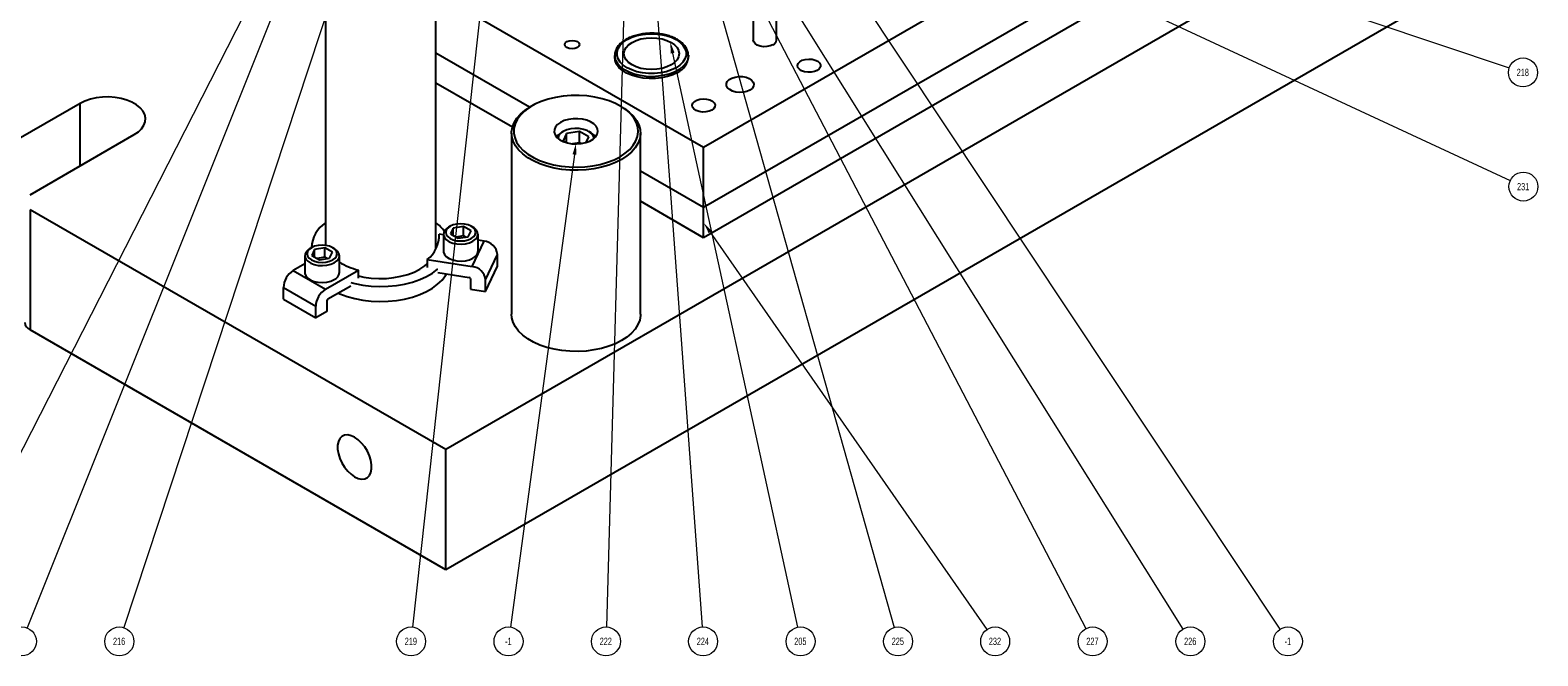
# Model space of a CAD drawing. Header units: inches. Extents: x 1802 to 2468, y -208 to -72.
# Tile 465 of 595: x 2222 to 2242, y -123 to -115. Entities that reach past the tile are written whole.
import ezdxf

# ---------------------------------------------------------------- set-up
doc = ezdxf.new("R2010")
doc.units = ezdxf.units.IN
doc.header["$LTSCALE"] = 0.5
doc.header["$MEASUREMENT"] = 0
for name, color, linetype in [('DST-M-S', 53, 'Continuous'), ('MFT-M-S', 8, 'Continuous'), ('PAD-M-S', 135, 'Continuous'), ('PBU-M-S', 8, 'Continuous'), ('PUN-M-S', 8, 'Continuous'), ('SID-M-S', 105, 'Continuous'), ('SVF-M-S', 8, 'Continuous')]:
    doc.layers.add(name, color=color, linetype=linetype)
doc.styles.add('SLDTEXTSTYLE0', font='TXT', dxfattribs={"width": 0.595745})

msp = doc.modelspace()

# ---------------------------------------------------------------- linework, layer by layer
at = {"layer": 'DST-M-S', "linetype": 'Continuous', "lineweight": 25}
for p, q in [((2241.58942, -112.37018), (2227.44729, -120.53426)), ((2225.8134, -113.30689), (2225.8134, -117.76085)), ((2227.3134, -117.77885), (2227.3134, -113.30689)), ((2241.58942, -114.00326), (2227.44729, -122.16735)), ((2222.4834, -115.83175), (2221.06918, -116.64816)), ((2222.54893, -115.79971), (2222.4834, -115.83175)), ((2222.4834, -116.68082), (2222.4834, -115.83175)), ((2222.62271, -115.77433), (2222.54893, -115.79971)), ((2222.70272, -115.75631), (2222.62271, -115.77433)), ((2222.78677, -115.74613), (2222.70272, -115.75631)), ((2222.87258, -115.74409), (2222.78677, -115.74613)), ((2222.9578, -115.75022), (2222.87258, -115.74409)), ((2223.04012, -115.76437), (2222.9578, -115.75022)), ((2223.11727, -115.78614), (2223.04012, -115.76437)), ((2223.18717, -115.81495), (2223.11727, -115.78614)), ((2223.2479, -115.85001), (2223.18717, -115.81495)), ((2223.2978, -115.89036), (2223.2479, -115.85001)), ((2223.33552, -115.9349), (2223.2978, -115.89036)), ((2223.36003, -115.98242), (2223.33552, -115.9349)), ((2223.37065, -116.03161), (2223.36003, -115.98242)), ((2223.3671, -116.08115), (2223.37065, -116.03161)), ((2221.80457, -117.07269), (2223.21879, -116.25629)), ((2223.21879, -116.25629), (2223.27429, -116.21845)), ((2223.27429, -116.21845), (2223.31826, -116.17586)), ((2223.31826, -116.17586), (2223.34947, -116.12967)), ((2223.34947, -116.12967), (2223.3671, -116.08115)), ((2221.80457, -117.2768), (2221.80457, -118.90988)), ((2227.44729, -120.53426), (2221.80457, -117.2768)), ((2227.54851, -117.48244), (2227.50644, -117.50107)), ((2227.5975, -117.47072), (2227.54851, -117.48244)), ((2227.65007, -117.46673), (2227.5975, -117.47072)), ((2227.70264, -117.47072), (2227.65007, -117.46673)), ((2227.75163, -117.48244), (2227.70264, -117.47072)), ((2227.7937, -117.50107), (2227.75163, -117.48244)), ((2227.41569, -117.61763), (2227.35677, -117.60852)), ((2227.35677, -117.66041), (2227.35677, -117.60852)), ((2227.41569, -117.60951), (2227.41569, -117.83916)), ((2227.41858, -117.58834), (2227.41673, -117.62224)), ((2227.41673, -117.62224), (2227.42955, -117.65534)), ((2227.43497, -117.55577), (2227.41858, -117.58834)), ((2227.42955, -117.65534), (2227.45622, -117.68556)), ((2227.46488, -117.52658), (2227.43497, -117.55577)), ((2227.45387, -117.55364), (2227.44694, -117.58399)), ((2227.44694, -117.58399), (2227.45387, -117.61434)), ((2227.47416, -117.52536), (2227.45387, -117.55364)), ((2227.45387, -117.61434), (2227.47416, -117.64262)), ((2227.45622, -117.68556), (2227.49507, -117.711)), ((2227.48431, -117.51385), (2227.46488, -117.52658)), ((2227.50644, -117.50107), (2227.47416, -117.52536)), ((2227.47416, -117.64262), (2227.50644, -117.66691)), ((2227.50642, -117.50109), (2227.48431, -117.51385)), ((2227.50644, -117.66691), (2227.54851, -117.68554)), ((2227.54801, -117.52507), (2227.51065, -117.60556)), ((2227.51065, -117.60556), (2227.61271, -117.66448)), ((2227.68743, -117.50351), (2227.54801, -117.52507)), ((2227.54801, -117.62712), (2227.54801, -117.52507)), ((2227.54851, -117.68554), (2227.5975, -117.69726)), ((2227.68743, -117.63109), (2227.58289, -117.64726)), ((2227.61271, -117.66448), (2227.75213, -117.64291)), ((2227.78949, -117.56242), (2227.68743, -117.50351)), ((2227.68743, -117.63109), (2227.68743, -117.50351)), ((2227.71725, -117.64831), (2227.68743, -117.63109)), ((2227.70264, -117.69726), (2227.75163, -117.68554)), ((2227.75163, -117.68554), (2227.7937, -117.66691)), ((2227.75213, -117.64291), (2227.78949, -117.56242)), ((2227.82598, -117.52536), (2227.7937, -117.50107)), ((2227.7937, -117.66691), (2227.82598, -117.64262)), ((2227.81582, -117.51385), (2227.79372, -117.50109)), ((2227.8158, -117.70518), (2227.85181, -117.67838)), ((2227.82588, -117.52003), (2227.81582, -117.51385)), ((2227.8589, -117.54808), (2227.82588, -117.52003)), ((2227.84627, -117.55364), (2227.82598, -117.52536)), ((2227.82598, -117.64262), (2227.84627, -117.61434)), ((2227.85319, -117.58399), (2227.84627, -117.55364)), ((2227.84627, -117.61434), (2227.85319, -117.58399)), ((2227.85181, -117.67838), (2227.87514, -117.64726)), ((2227.8788, -117.57999), (2227.8589, -117.54808)), ((2227.87514, -117.64726), (2227.88433, -117.61376)), ((2227.88433, -117.61376), (2227.8788, -117.57999)), ((2227.88444, -117.83916), (2227.88444, -117.60951)), ((2227.96599, -117.70275), (2227.88444, -117.69014)), ((2225.53642, -117.87948), (2225.53457, -117.91338)), ((2225.55281, -117.84691), (2225.53642, -117.87948)), ((2225.58272, -117.81772), (2225.55281, -117.84691)), ((2225.5717, -117.84478), (2225.56478, -117.87513)), ((2225.56478, -117.87513), (2225.5717, -117.90548)), ((2225.592, -117.8165), (2225.5717, -117.84478)), ((2225.60215, -117.80499), (2225.58272, -117.81772)), ((2225.62428, -117.79221), (2225.592, -117.8165)), ((2225.62425, -117.79223), (2225.60215, -117.80499)), ((2225.66635, -117.77358), (2225.62428, -117.79221)), ((2225.6259, -117.77885), (2225.6259, -117.79129)), ((2225.66585, -117.81621), (2225.62849, -117.8967)), ((2225.80527, -117.79465), (2225.66585, -117.81621)), ((2225.66585, -117.91826), (2225.66585, -117.81621)), ((2225.71534, -117.76186), (2225.66635, -117.77358)), ((2225.76791, -117.75787), (2225.71534, -117.76186)), ((2225.82048, -117.76186), (2225.76791, -117.75787)), ((2225.90733, -117.85356), (2225.80527, -117.79465)), ((2225.80527, -117.92223), (2225.80527, -117.79465)), ((2225.86947, -117.77358), (2225.82048, -117.76186)), ((2225.91154, -117.79221), (2225.86947, -117.77358)), ((2225.86997, -117.93405), (2225.90733, -117.85356)), ((2225.94382, -117.8165), (2225.91154, -117.79221)), ((2225.93366, -117.80499), (2225.91156, -117.79223)), ((2225.94372, -117.81117), (2225.93366, -117.80499)), ((2225.97674, -117.83922), (2225.94372, -117.81117)), ((2225.96411, -117.84478), (2225.94382, -117.8165)), ((2225.97103, -117.87513), (2225.96411, -117.84478)), ((2225.96411, -117.90548), (2225.97103, -117.87513)), ((2225.99664, -117.87113), (2225.97674, -117.83922)), ((2226.00217, -117.9049), (2225.99664, -117.87113)), ((2227.31133, -117.81106), (2227.3134, -117.77885)), ((2227.41569, -117.83916), (2227.41673, -117.85189)), ((2227.41673, -117.85189), (2227.42955, -117.88499)), ((2227.42955, -117.88499), (2227.45622, -117.91521)), ((2227.49507, -117.711), (2227.54367, -117.73006)), ((2227.54367, -117.73006), (2227.59894, -117.74155)), ((2227.5975, -117.69726), (2227.65007, -117.70125)), ((2227.59894, -117.74155), (2227.65743, -117.74474)), ((2227.65007, -117.70125), (2227.70264, -117.69726)), ((2227.65743, -117.74474), (2227.71546, -117.73944)), ((2227.71546, -117.73944), (2227.76938, -117.72597)), ((2227.76938, -117.72597), (2227.8158, -117.70518)), ((2227.80552, -118.04848), (2227.96599, -117.70275)), ((2227.98808, -118.23104), (2228.14855, -117.88532)), ((2228.14855, -118.04291), (2228.14855, -117.88532)), ((2225.53353, -118.01251), (2225.37617, -118.10336)), ((2225.53353, -117.90065), (2225.53353, -118.1303)), ((2225.53457, -117.91338), (2225.54739, -117.94648)), ((2225.54739, -117.94648), (2225.57406, -117.9767)), ((2225.5717, -117.90548), (2225.592, -117.93376)), ((2225.57406, -117.9767), (2225.61291, -118.00214)), ((2225.592, -117.93376), (2225.62428, -117.95805)), ((2225.61291, -118.00214), (2225.6615, -118.0212)), ((2225.62428, -117.95805), (2225.66635, -117.97668)), ((2225.62849, -117.8967), (2225.73055, -117.95562)), ((2225.6615, -118.0212), (2225.71678, -118.03269)), ((2225.66635, -117.97668), (2225.71534, -117.9884)), ((2225.80527, -117.92223), (2225.70073, -117.9384)), ((2225.71534, -117.9884), (2225.76791, -117.99239)), ((2225.71678, -118.03269), (2225.77527, -118.03588)), ((2225.73055, -117.95562), (2225.86997, -117.93405)), ((2225.76791, -117.99239), (2225.82048, -117.9884)), ((2225.77527, -118.03588), (2225.8333, -118.03058)), ((2225.83509, -117.93945), (2225.80527, -117.92223)), ((2225.81458, -118.35644), (2226.26056, -118.09899)), ((2225.82048, -117.9884), (2225.86947, -117.97668)), ((2225.8333, -118.03058), (2225.88721, -118.01711)), ((2225.86947, -117.97668), (2225.91154, -117.95805)), ((2225.88721, -118.01711), (2225.93364, -117.99632)), ((2225.91154, -117.95805), (2225.94382, -117.93376)), ((2225.93364, -117.99632), (2225.96964, -117.96952)), ((2225.94382, -117.93376), (2225.96411, -117.90548)), ((2225.96964, -117.96952), (2225.99298, -117.9384)), ((2225.99298, -117.9384), (2226.00217, -117.9049)), ((2226.00228, -118.1303), (2226.00228, -117.90065)), ((2226.26056, -118.20677), (2226.26056, -118.09899)), ((2227.01658, -118.12384), (2227.09373, -118.08501)), ((2227.09373, -118.08501), (2227.16101, -118.04047)), ((2227.16101, -118.04047), (2227.1963, -118.01116)), ((2227.1963, -117.95424), (2227.1963, -118.06202)), ((2227.1963, -117.95424), (2227.80552, -118.04848)), ((2227.26587, -118.13726), (2227.33684, -118.08471)), ((2227.33684, -118.08471), (2227.33779, -118.08391)), ((2227.45622, -117.91521), (2227.49507, -117.94065)), ((2227.49507, -117.94065), (2227.54367, -117.95971)), ((2227.54367, -117.95971), (2227.59894, -117.9712)), ((2227.59894, -117.9712), (2227.65743, -117.97439)), ((2227.65743, -117.97439), (2227.71546, -117.96909)), ((2227.71546, -117.96909), (2227.76938, -117.95562)), ((2227.76938, -117.95562), (2227.8158, -117.93483)), ((2227.98808, -118.38864), (2228.14855, -118.04291)), ((2225.37617, -118.10336), (2225.81458, -118.35644)), ((2225.53353, -118.1303), (2225.53457, -118.14303)), ((2225.53457, -118.14303), (2225.54739, -118.17613)), ((2225.54739, -118.17613), (2225.57406, -118.20635)), ((2225.57406, -118.20635), (2225.61291, -118.23179)), ((2225.61291, -118.23179), (2225.6615, -118.25085)), ((2225.6615, -118.25085), (2225.71678, -118.26234)), ((2225.71678, -118.26234), (2225.77527, -118.26553)), ((2225.77527, -118.26553), (2225.8333, -118.26023)), ((2225.8333, -118.26023), (2225.88721, -118.24676)), ((2225.88721, -118.24676), (2225.93364, -118.22597)), ((2226.15698, -118.26656), (2226.21132, -118.28044)), ((2226.21132, -118.28044), (2226.32076, -118.30162)), ((2226.26056, -118.17495), (2226.33652, -118.19153)), ((2226.32076, -118.30162), (2226.43388, -118.31487)), ((2226.33652, -118.19153), (2226.43597, -118.20552)), ((2226.43597, -118.20552), (2226.5378, -118.21157)), ((2226.5378, -118.21157), (2226.6401, -118.20955)), ((2226.6401, -118.20955), (2226.74098, -118.19951)), ((2226.74098, -118.19951), (2226.83854, -118.18163)), ((2226.77804, -118.30568), (2226.88857, -118.28646)), ((2226.83854, -118.18163), (2226.93099, -118.15625)), ((2226.88857, -118.28646), (2226.99416, -118.25955)), ((2226.93099, -118.15625), (2227.01658, -118.12384)), ((2226.99416, -118.25955), (2227.09322, -118.22535)), ((2227.09322, -118.22535), (2227.18425, -118.18438)), ((2227.18425, -118.18438), (2227.26587, -118.13726)), ((2227.26587, -118.34139), (2227.33684, -118.28884)), ((2227.33684, -118.28884), (2227.39608, -118.23166)), ((2227.33779, -118.13045), (2227.7635, -118.1963)), ((2227.39608, -118.23166), (2227.44271, -118.1707)), ((2227.44271, -118.1707), (2227.45587, -118.14872)), ((2227.78041, -118.21321), (2227.78041, -118.35651)), ((2227.98808, -118.38864), (2227.98808, -118.23104)), ((2225.24253, -118.33483), (2225.68093, -118.58792)), ((2225.24253, -118.49243), (2225.24253, -118.33483)), ((2225.24253, -118.49243), (2225.68093, -118.74551)), ((2226.15698, -118.3131), (2225.84534, -118.49301)), ((2225.98838, -118.41044), (2226.01002, -118.41985)), ((2226.01002, -118.41985), (2226.10721, -118.4558)), ((2226.10721, -118.4558), (2226.21132, -118.48458)), ((2226.21132, -118.48458), (2226.32076, -118.50575)), ((2226.32076, -118.50575), (2226.43388, -118.51901)), ((2226.43388, -118.31487), (2226.54897, -118.32)), ((2226.54897, -118.32), (2226.66427, -118.31692)), ((2226.66427, -118.31692), (2226.77804, -118.30568)), ((2226.77804, -118.50982), (2226.88857, -118.4906)), ((2226.88857, -118.4906), (2226.99416, -118.46368)), ((2226.99416, -118.46368), (2227.09322, -118.42948)), ((2227.09322, -118.42948), (2227.18425, -118.38851)), ((2227.18425, -118.38851), (2227.26587, -118.34139)), ((2227.78041, -118.35651), (2227.98808, -118.38864)), ((2225.68093, -118.74551), (2225.68093, -118.58792)), ((2225.83296, -118.65775), (2225.68093, -118.74551)), ((2225.83296, -118.51445), (2225.83296, -118.65775)), ((2226.43388, -118.51901), (2226.54897, -118.52413)), ((2226.54897, -118.52413), (2226.66427, -118.52105)), ((2226.66427, -118.52105), (2226.77804, -118.50982)), ((2227.44729, -122.16735), (2221.80457, -118.90988)), ((2226.07348, -120.34098), (2226.03744, -120.35765)), ((2226.11549, -120.33723), (2226.07348, -120.34098)), ((2226.16161, -120.34655), (2226.11549, -120.33723)), ((2226.20985, -120.36854), (2226.16161, -120.34655)), ((2225.9892, -120.42628), (2225.97912, -120.47525)), ((2225.97912, -120.47525), (2225.97912, -120.53125)), ((2225.97912, -120.53125), (2225.9892, -120.59186)), ((2226.00893, -120.38651), (2225.9892, -120.42628)), ((2226.03744, -120.35765), (2226.00893, -120.38651)), ((2226.25809, -120.40224), (2226.20985, -120.36854)), ((2226.30421, -120.44618), (2226.25809, -120.40224)), ((2226.34622, -120.49843), (2226.30421, -120.44618)), ((2226.38226, -120.55671), (2226.34622, -120.49843)), ((2227.44729, -122.16735), (2227.44729, -120.53426)), ((2225.9892, -120.59186), (2226.00893, -120.65441)), ((2226.00893, -120.65441), (2226.03744, -120.71618)), ((2226.03744, -120.71618), (2226.07348, -120.77447)), ((2226.41077, -120.61848), (2226.38226, -120.55671)), ((2226.4305, -120.68104), (2226.41077, -120.61848)), ((2226.44058, -120.74164), (2226.4305, -120.68104)), ((2226.44058, -120.79765), (2226.44058, -120.74164)), ((2226.07348, -120.77447), (2226.11549, -120.82672)), ((2226.11549, -120.82672), (2226.16161, -120.87065)), ((2226.16161, -120.87065), (2226.20985, -120.90435)), ((2226.20985, -120.90435), (2226.25809, -120.92635)), ((2226.25809, -120.92635), (2226.30421, -120.93567)), ((2226.30421, -120.93567), (2226.34622, -120.93191)), ((2226.34622, -120.93191), (2226.38226, -120.91524)), ((2226.38226, -120.91524), (2226.41077, -120.88639)), ((2226.41077, -120.88639), (2226.4305, -120.84661)), ((2226.4305, -120.84661), (2226.44058, -120.79765))]:
    msp.add_line(p, q, dxfattribs=at)
for centre, radius, start, end in [((2226.04198, -117.80167), 0.41597, 123.333324, 178.55112), ((2226.95706, -117.92248), 0.5885, 37.022119, 52.734747), ((2226.92866, -117.61991), 0.42826, 308.678327, 1.52475), ((2227.77192, -117.83088), 0.11283, 292.886437, 355.793422), ((2227.94445, -117.90686), 0.20523, 6.023135, 83.975202), ((2226.58534, -116.97978), 1.16538, 239.979303, 253.817835), ((2227.78398, -118.25258), 0.20523, 6.023135, 83.975202), ((2225.53268, -118.34804), 0.29046, 122.605478, 177.394522), ((2225.88976, -118.12202), 0.11283, 292.886437, 355.793422), ((2227.76151, -118.2152), 0.019, 6.023135, 83.975202), ((2225.97109, -118.60112), 0.29046, 122.605478, 177.394522), ((2225.85983, -118.51567), 0.02689, 122.605478, 177.394522), ((2221.85647, -118.79535), 0.12573, 185.694799, 245.625342)]:
    msp.add_arc(centre, radius, start, end, dxfattribs=at)
at = {"layer": 'MFT-M-S', "linetype": 'Continuous', "lineweight": 25}
for p, q in [((2228.65706, -115.84466), (2228.58049, -115.88885)), ((2228.74279, -115.80647), (2228.65706, -115.84466)), ((2228.83627, -115.77493), (2228.74279, -115.80647)), ((2228.93597, -115.75054), (2228.83627, -115.77493)), ((2229.04025, -115.73372), (2228.93597, -115.75054)), ((2229.14741, -115.72474), (2229.04025, -115.73372)), ((2229.25567, -115.72373), (2229.14741, -115.72474)), ((2229.36327, -115.73073), (2229.25567, -115.72373)), ((2229.46843, -115.74562), (2229.36327, -115.73073)), ((2229.56944, -115.76814), (2229.46843, -115.74562)), ((2229.66462, -115.79794), (2229.56944, -115.76814)), ((2229.75242, -115.83452), (2229.66462, -115.79794)), ((2229.8314, -115.87728), (2229.75242, -115.83452)), ((2228.3748, -116.09455), (2228.41202, -116.03486)), ((2228.41747, -116.04987), (2228.38833, -116.11007)), ((2228.41202, -116.03486), (2228.4619, -115.97834)), ((2228.45971, -115.99231), (2228.41747, -116.04987)), ((2228.51435, -115.93834), (2228.45971, -115.99231)), ((2228.4619, -115.97834), (2228.52367, -115.92588)), ((2228.58049, -115.88885), (2228.51435, -115.93834)), ((2228.52367, -115.92588), (2228.59623, -115.87835)), ((2228.61745, -115.8661), (2228.59623, -115.87835)), ((2229.11267, -116.0501), (2229.05515, -116.06656)), ((2229.17497, -116.04115), (2229.11267, -116.0501)), ((2229.23915, -116.04015), (2229.17497, -116.04115)), ((2229.3022, -116.04713), (2229.23915, -116.04015)), ((2229.36118, -116.06178), (2229.3022, -116.04713)), ((2229.83387, -115.87835), (2229.81266, -115.8661)), ((2229.90026, -115.92552), (2229.8314, -115.87728)), ((2229.83387, -115.87835), (2229.8714, -115.90143)), ((2229.8714, -115.90143), (2229.93875, -115.95155)), ((2229.95787, -115.97845), (2229.90026, -115.92552)), ((2229.93875, -115.95155), (2229.99468, -116.00615)), ((2230.00328, -116.03519), (2229.95787, -115.97845)), ((2229.99468, -116.00615), (2230.03832, -116.06437)), ((2230.03575, -116.09482), (2230.00328, -116.03519)), ((2228.34005, -116.23547), (2228.34005, -118.69735)), ((2228.34049, -116.21961), (2228.35083, -116.15646)), ((2228.34394, -116.28301), (2228.34049, -116.21961)), ((2228.35083, -116.15646), (2228.3748, -116.09455)), ((2228.37277, -116.17193), (2228.37103, -116.23443)), ((2228.37103, -116.23443), (2228.38315, -116.29654)), ((2228.38833, -116.11007), (2228.37277, -116.17193)), ((2228.92087, -116.18784), (2228.91913, -116.22489)), ((2228.91913, -116.22489), (2228.93123, -116.26129)), ((2228.93637, -116.15187), (2228.92087, -116.18784)), ((2228.96489, -116.11867), (2228.93637, -116.15187)), ((2229.00511, -116.08978), (2228.96489, -116.11867)), ((2229.05515, -116.06656), (2229.00511, -116.08978)), ((2229.41332, -116.0834), (2229.36118, -116.06178)), ((2229.45619, -116.11099), (2229.41332, -116.0834)), ((2229.48779, -116.14325), (2229.45619, -116.11099)), ((2229.48104, -116.28713), (2229.50318, -116.25234)), ((2229.50663, -116.17868), (2229.48779, -116.14325)), ((2229.50318, -116.25234), (2229.51184, -116.21562)), ((2229.51184, -116.21562), (2229.50663, -116.17868)), ((2230.05474, -116.15636), (2230.03575, -116.09482)), ((2230.03832, -116.06437), (2230.06898, -116.12528)), ((2230.05128, -116.2811), (2230.05995, -116.2188)), ((2230.05995, -116.2188), (2230.05474, -116.15636)), ((2230.06898, -116.12528), (2230.08617, -116.18794)), ((2230.08962, -116.25134), (2230.07928, -116.31449)), ((2230.08617, -116.18794), (2230.08962, -116.25134)), ((2230.09005, -118.69735), (2230.09005, -116.23547)), ((2228.36113, -116.34566), (2228.34394, -116.28301)), ((2228.39178, -116.40658), (2228.36113, -116.34566)), ((2228.38315, -116.29654), (2228.40894, -116.35725)), ((2228.43542, -116.4648), (2228.39178, -116.40658)), ((2228.40894, -116.35725), (2228.44796, -116.41556)), ((2228.44796, -116.41556), (2228.49957, -116.47051)), ((2228.93123, -116.26129), (2228.9566, -116.29533)), ((2228.9566, -116.29533), (2228.99406, -116.32544)), ((2228.99406, -116.32544), (2229.04184, -116.35019)), ((2229.04184, -116.35019), (2229.09773, -116.36843)), ((2229.09773, -116.36843), (2229.1591, -116.3793)), ((2229.1591, -116.3793), (2229.22309, -116.38231)), ((2229.22309, -116.38231), (2229.28671, -116.37731)), ((2229.28671, -116.37731), (2229.34697, -116.36453)), ((2229.34697, -116.36453), (2229.40106, -116.34457)), ((2229.40106, -116.34457), (2229.44646, -116.31836)), ((2229.44646, -116.31836), (2229.48104, -116.28713)), ((2229.88406, -116.50897), (2229.94458, -116.45714)), ((2229.94458, -116.45714), (2229.99312, -116.40126)), ((2230.01809, -116.43608), (2229.9682, -116.49261)), ((2229.99312, -116.40126), (2230.02888, -116.34226)), ((2230.05531, -116.3764), (2230.01809, -116.43608)), ((2230.02888, -116.34226), (2230.05128, -116.2811)), ((2230.07928, -116.31449), (2230.05531, -116.3764)), ((2228.49136, -116.5194), (2228.43542, -116.4648)), ((2228.55871, -116.56952), (2228.49136, -116.5194)), ((2228.49957, -116.47051), (2228.56294, -116.5212)), ((2228.63641, -116.61438), (2228.55871, -116.56952)), ((2228.56294, -116.5212), (2228.63701, -116.56679)), ((2228.72323, -116.65326), (2228.63641, -116.61438)), ((2228.63701, -116.56679), (2228.72057, -116.60654)), ((2228.72057, -116.60654), (2228.81225, -116.6398)), ((2228.81781, -116.68555), (2228.72323, -116.65326)), ((2228.81225, -116.6398), (2228.91055, -116.66601)), ((2228.91055, -116.66601), (2229.01384, -116.68476)), ((2229.44246, -116.68079), (2229.54467, -116.66014)), ((2229.54467, -116.66014), (2229.64146, -116.63212)), ((2229.64146, -116.63212), (2229.73125, -116.59719)), ((2229.75135, -116.6346), (2229.66046, -116.67026)), ((2229.73125, -116.59719), (2229.81256, -116.55591)), ((2229.83377, -116.59265), (2229.75135, -116.6346)), ((2229.81256, -116.55591), (2229.88406, -116.50897)), ((2229.90644, -116.54507), (2229.83377, -116.59265)), ((2229.9682, -116.49261), (2229.90644, -116.54507)), ((2228.91866, -116.71074), (2228.81781, -116.68555)), ((2229.02418, -116.72844), (2228.91866, -116.71074)), ((2229.01384, -116.68476), (2229.12044, -116.69572)), ((2229.13271, -116.73836), (2229.02418, -116.72844)), ((2229.12044, -116.69572), (2229.2286, -116.69872)), ((2229.24254, -116.74035), (2229.13271, -116.73836)), ((2229.2286, -116.69872), (2229.33653, -116.69372)), ((2229.35193, -116.73438), (2229.24254, -116.74035)), ((2229.33653, -116.69372), (2229.44246, -116.68079)), ((2229.45917, -116.72054), (2229.35193, -116.73438)), ((2229.56256, -116.69906), (2229.45917, -116.72054)), ((2229.66046, -116.67026), (2229.56256, -116.69906)), ((2228.34394, -118.74488), (2228.34005, -118.69735)), ((2230.08962, -118.71321), (2230.07928, -118.77636)), ((2230.09005, -118.69735), (2230.08962, -118.71321)), ((2228.36113, -118.80754), (2228.34394, -118.74488)), ((2228.39178, -118.86845), (2228.36113, -118.80754)), ((2228.43542, -118.92667), (2228.39178, -118.86845)), ((2230.01809, -118.89796), (2229.9682, -118.95448)), ((2230.05531, -118.83827), (2230.01809, -118.89796)), ((2230.07928, -118.77636), (2230.05531, -118.83827)), ((2228.49136, -118.98127), (2228.43542, -118.92667)), ((2228.55871, -119.03139), (2228.49136, -118.98127)), ((2228.63641, -119.07625), (2228.55871, -119.03139)), ((2228.72323, -119.11513), (2228.63641, -119.07625)), ((2228.81781, -119.14742), (2228.72323, -119.11513)), ((2229.75135, -119.09647), (2229.66046, -119.13213)), ((2229.83377, -119.05452), (2229.75135, -119.09647)), ((2229.90644, -119.00694), (2229.83377, -119.05452)), ((2229.9682, -118.95448), (2229.90644, -119.00694)), ((2228.91866, -119.17261), (2228.81781, -119.14742)), ((2229.02418, -119.19031), (2228.91866, -119.17261)), ((2229.13271, -119.20023), (2229.02418, -119.19031)), ((2229.24254, -119.20222), (2229.13271, -119.20023)), ((2229.35193, -119.19625), (2229.24254, -119.20222)), ((2229.45917, -119.18242), (2229.35193, -119.19625)), ((2229.56256, -119.16093), (2229.45917, -119.18242)), ((2229.66046, -119.13213), (2229.56256, -119.16093))]:
    msp.add_line(p, q, dxfattribs=at)
at = {"layer": 'PAD-M-S', "linetype": 'Continuous', "lineweight": 25}
for p, q in [((2236.60432, -113.16598), (2230.94747, -116.43161)), ((2236.60432, -113.98252), (2230.94747, -117.24815)), ((2230.94747, -116.43161), (2227.3134, -114.33371)), ((2229.06152, -115.03351), (2229.06917, -115.01131)), ((2229.06917, -115.01131), (2229.09096, -114.99249)), ((2229.09096, -114.99249), (2229.12356, -114.97991)), ((2229.12356, -114.97991), (2229.16202, -114.9755)), ((2229.16202, -114.9755), (2229.20048, -114.97991)), ((2229.20048, -114.97991), (2229.23308, -114.99249)), ((2229.23308, -114.99249), (2229.25487, -115.01131)), ((2229.25487, -115.01131), (2229.26252, -115.03351)), ((2231.62739, -114.99563), (2231.62207, -114.97228)), ((2231.64601, -115.02027), (2231.62739, -114.99563)), ((2231.6764, -115.04065), (2231.64601, -115.02027)), ((2228.58554, -115.88464), (2227.3134, -115.15026)), ((2229.06917, -115.05572), (2229.06152, -115.03351)), ((2229.09096, -115.07454), (2229.06917, -115.05572)), ((2229.12356, -115.08712), (2229.09096, -115.07454)), ((2229.16202, -115.09153), (2229.12356, -115.08712)), ((2229.20048, -115.08712), (2229.16202, -115.09153)), ((2229.23308, -115.07454), (2229.20048, -115.08712)), ((2229.25487, -115.05572), (2229.23308, -115.07454)), ((2229.26252, -115.03351), (2229.25487, -115.05572)), ((2229.73987, -115.20087), (2229.74036, -115.19286)), ((2229.74527, -115.24978), (2229.73987, -115.20087)), ((2231.71583, -115.05496), (2231.6764, -115.04065)), ((2231.76082, -115.06192), (2231.71583, -115.05496)), ((2231.80736, -115.06091), (2231.76082, -115.06192)), ((2231.85133, -115.05203), (2231.80736, -115.06091)), ((2231.8888, -115.03607), (2231.85133, -115.05203)), ((2232.28657, -115.24668), (2232.32775, -115.23412)), ((2232.32775, -115.23412), (2232.37351, -115.22912)), ((2232.37351, -115.22912), (2232.4198, -115.23213)), ((2232.4198, -115.23213), (2232.46249, -115.24288)), ((2229.76492, -115.29747), (2229.74527, -115.24978)), ((2229.79824, -115.34255), (2229.76492, -115.29747)), ((2229.84429, -115.38374), (2229.79824, -115.34255)), ((2229.90172, -115.41984), (2229.84429, -115.38374)), ((2229.9689, -115.44981), (2229.90172, -115.41984)), ((2230.59434, -115.41135), (2230.52942, -115.44294)), ((2232.22322, -115.31589), (2232.23187, -115.28947)), ((2232.22843, -115.3426), (2232.22322, -115.31589)), ((2232.24706, -115.36725), (2232.22843, -115.3426)), ((2232.23187, -115.28947), (2232.25364, -115.26569)), ((2232.27744, -115.38763), (2232.24706, -115.36725)), ((2232.25364, -115.26569), (2232.28657, -115.24668)), ((2232.31687, -115.40193), (2232.27744, -115.38763)), ((2232.36186, -115.40889), (2232.31687, -115.40193)), ((2232.40841, -115.40789), (2232.36186, -115.40889)), ((2232.45237, -115.39901), (2232.40841, -115.40789)), ((2232.48984, -115.38304), (2232.45237, -115.39901)), ((2232.46249, -115.24288), (2232.49779, -115.26042)), ((2232.5175, -115.36141), (2232.48984, -115.38304)), ((2232.49779, -115.26042), (2232.52257, -115.28319)), ((2232.53288, -115.33603), (2232.5175, -115.36141)), ((2232.52257, -115.28319), (2232.53462, -115.30916)), ((2232.53462, -115.30916), (2232.53288, -115.33603)), ((2230.04389, -115.47281), (2229.9689, -115.44981)), ((2230.12453, -115.48815), (2230.04389, -115.47281)), ((2230.2085, -115.49541), (2230.12453, -115.48815)), ((2230.29339, -115.49437), (2230.2085, -115.49541)), ((2230.37675, -115.48506), (2230.29339, -115.49437)), ((2230.45619, -115.46775), (2230.37675, -115.48506)), ((2230.52942, -115.44294), (2230.45619, -115.46775)), ((2231.25592, -115.56332), (2231.26801, -115.53468)), ((2231.25767, -115.59278), (2231.25592, -115.56332)), ((2231.27311, -115.62087), (2231.25767, -115.59278)), ((2231.26801, -115.53468), (2231.29304, -115.50898)), ((2231.30112, -115.64552), (2231.27311, -115.62087)), ((2231.29304, -115.50898), (2231.32915, -115.48814)), ((2231.32915, -115.48814), (2231.37365, -115.47369)), ((2231.37365, -115.47369), (2231.42327, -115.46671)), ((2231.42327, -115.46671), (2231.4743, -115.46772)), ((2231.4743, -115.46772), (2231.52297, -115.47664)), ((2231.52297, -115.47664), (2231.56567, -115.4928)), ((2231.56567, -115.4928), (2231.59922, -115.51502)), ((2231.60588, -115.62744), (2231.57502, -115.65092)), ((2231.59922, -115.51502), (2231.62115, -115.54164)), ((2231.62461, -115.60001), (2231.60588, -115.62744)), ((2231.62115, -115.54164), (2231.62983, -115.57069)), ((2231.62983, -115.57069), (2231.62461, -115.60001)), ((2230.79132, -115.85676), (2230.79998, -115.83034)), ((2230.79998, -115.83034), (2230.82175, -115.80656)), ((2230.82175, -115.80656), (2230.85468, -115.78755)), ((2230.85468, -115.78755), (2230.89586, -115.77499)), ((2230.89586, -115.77499), (2230.94162, -115.76999)), ((2230.94162, -115.76999), (2230.98791, -115.773)), ((2230.98791, -115.773), (2231.0306, -115.78375)), ((2231.0306, -115.78375), (2231.0659, -115.80129)), ((2231.0659, -115.80129), (2231.09068, -115.82406)), ((2231.09068, -115.82406), (2231.10273, -115.85003)), ((2231.33961, -115.66489), (2231.30112, -115.64552)), ((2231.38572, -115.67756), (2231.33961, -115.66489)), ((2231.43604, -115.68256), (2231.38572, -115.67756)), ((2231.48683, -115.67955), (2231.43604, -115.68256)), ((2231.53434, -115.66874), (2231.48683, -115.67955)), ((2231.57502, -115.65092), (2231.53434, -115.66874)), ((2230.79654, -115.88347), (2230.79132, -115.85676)), ((2230.81516, -115.90812), (2230.79654, -115.88347)), ((2230.84555, -115.9285), (2230.81516, -115.90812)), ((2230.88498, -115.9428), (2230.84555, -115.9285)), ((2230.92997, -115.94976), (2230.88498, -115.9428)), ((2230.97651, -115.94876), (2230.92997, -115.94976)), ((2231.02048, -115.93988), (2230.97651, -115.94876)), ((2231.05795, -115.92391), (2231.02048, -115.93988)), ((2231.08561, -115.90228), (2231.05795, -115.92391)), ((2231.10099, -115.8769), (2231.08561, -115.90228)), ((2231.10273, -115.85003), (2231.10099, -115.8769)), ((2230.94747, -117.24815), (2230.94747, -116.43161)), ((2230.94747, -117.24815), (2230.09005, -116.75318))]:
    msp.add_line(p, q, dxfattribs=at)
for centre, radius, start, end in [((2231.85826, -114.96584), 0.07658, 293.505504, 355.174356), ((2230.49325, -115.18575), 0.24721, 294.135787, 358.353048)]:
    msp.add_arc(centre, radius, start, end, dxfattribs=at)
at = {"layer": 'PBU-M-S', "linetype": 'Continuous', "lineweight": 25}
for p, q in [((2236.60432, -113.98252), (2230.94747, -117.24815)), ((2236.60432, -114.39079), (2230.94747, -117.65643)), ((2228.58554, -115.88464), (2227.3134, -115.15026)), ((2228.3506, -116.15729), (2227.3134, -115.55853)), ((2230.94747, -117.24815), (2230.09005, -116.75318)), ((2230.94747, -117.65643), (2230.09005, -117.16145)), ((2230.94747, -117.65643), (2230.94747, -117.24815))]:
    msp.add_line(p, q, dxfattribs=at)
at = {"layer": 'PUN-M-S', "linetype": 'Continuous', "lineweight": 25}
for p, q in [((2231.62207, -114.30925), (2231.62207, -114.97228)), ((2231.93457, -114.97228), (2231.93457, -114.30925))]:
    msp.add_line(p, q, dxfattribs=at)
at = {"layer": 'SID-M-S', "linetype": 'Continuous', "lineweight": 0}
for p, q in [((2226.21384, -111.82296), (2221.7649, -122.95872)), ((2226.65015, -112.10823), (2223.07668, -122.95456)), ((2225.60677, -112.85891), (2220.458, -122.96612)), ((2228.11081, -112.82505), (2226.99695, -122.94587)), ((2230.1951, -112.91464), (2230.9261, -122.94521)), ((2232.19454, -113.07981), (2238.77079, -122.97755)), ((2230.78944, -113.20447), (2233.53351, -122.95205)), ((2231.13702, -113.37605), (2236.13763, -122.96697)), ((2234.3741, -113.37991), (2241.8975, -116.88033)), ((2229.89124, -113.60319), (2229.6274, -122.94477)), ((2231.69972, -113.78267), (2237.45209, -122.97464)), ((2236.75219, -113.62395), (2241.88473, -115.34913)), ((2230.52711, -115.14895), (2232.22184, -122.94917)), ((2229.19388, -116.52754), (2228.32502, -122.94646)), ((2231.03656, -117.58035), (2234.79303, -122.97992))]:
    msp.add_line(p, q, dxfattribs=at)
for centre in [(2242.07118, -115.4118), (2242.07584, -116.96331), (2221.69192, -123.14138), (2223.01513, -123.14138), (2226.97543, -123.14138), (2228.29864, -123.14138), (2229.62185, -123.14138), (2230.94039, -123.14138), (2232.2636, -123.14138), (2233.58681, -123.14138), (2234.90536, -123.14138), (2236.22856, -123.14138), (2237.55643, -123.14138), (2238.87964, -123.14138)]:
    msp.add_circle(centre, 0.1967, dxfattribs=at)
for points in [[(2230.5017, -115.15447), (2230.49399, -114.99651), (2230.5017, -115.15447), (2230.55252, -115.14343)], [(2229.16811, -116.52406), (2229.2148, -116.37295), (2229.16811, -116.52406), (2229.21964, -116.53103)], [(2231.01521, -117.5952), (2230.94747, -117.45229), (2231.01521, -117.5952), (2231.0579, -117.5655)]]:
    msp.add_solid(points, dxfattribs=at)
at = {"layer": 'SVF-M-S', "linetype": 'Continuous', "lineweight": 25}
for p, q in [((2229.81439, -115.0413), (2229.85536, -115.00034)), ((2229.85536, -115.00034), (2229.90802, -114.96411)), ((2229.90802, -114.96411), (2229.97078, -114.93371)), ((2229.92856, -115.0357), (2229.97519, -115.00289)), ((2229.97078, -114.93371), (2230.04173, -114.91006)), ((2229.97519, -115.00289), (2230.03202, -114.97597)), ((2230.03202, -114.97597), (2230.09685, -114.95596)), ((2230.04173, -114.91006), (2230.11871, -114.89389)), ((2230.09685, -114.95596), (2230.1672, -114.94364)), ((2230.11871, -114.89389), (2230.1994, -114.88568)), ((2230.1672, -114.94364), (2230.24036, -114.93949)), ((2230.1994, -114.88568), (2230.28132, -114.88568)), ((2230.24036, -114.93949), (2230.31352, -114.94364)), ((2230.28132, -114.88568), (2230.362, -114.89389)), ((2230.31352, -114.94364), (2230.38386, -114.95596)), ((2230.362, -114.89389), (2230.43899, -114.91006)), ((2230.38386, -114.95596), (2230.4487, -114.97597)), ((2230.43899, -114.91006), (2230.50994, -114.93371)), ((2230.4487, -114.97597), (2230.50552, -115.00289)), ((2230.50552, -115.00289), (2230.55216, -115.0357)), ((2230.50994, -114.93371), (2230.5727, -114.96411)), ((2230.5727, -114.96411), (2230.62536, -115.00034)), ((2230.62536, -115.00034), (2230.66632, -115.0413)), ((2229.74137, -115.19883), (2229.74036, -115.17929)), ((2229.74036, -115.18046), (2229.74036, -115.22115)), ((2229.75393, -115.24725), (2229.74137, -115.19883)), ((2229.77215, -115.13232), (2229.78637, -115.08574)), ((2229.77215, -115.17962), (2229.77215, -115.13232)), ((2229.78637, -115.22619), (2229.77215, -115.17962)), ((2229.78637, -115.08574), (2229.81439, -115.0413)), ((2229.81439, -115.27063), (2229.78637, -115.22619)), ((2229.86536, -115.15597), (2229.87256, -115.11373)), ((2229.87256, -115.1982), (2229.86536, -115.15597)), ((2229.87256, -115.11373), (2229.8939, -115.07312)), ((2229.8939, -115.23881), (2229.87256, -115.1982)), ((2229.8939, -115.07312), (2229.92856, -115.0357)), ((2230.55216, -115.0357), (2230.58681, -115.07312)), ((2230.58681, -115.07312), (2230.60815, -115.11373)), ((2230.60815, -115.1982), (2230.58681, -115.23881)), ((2230.60815, -115.11373), (2230.61536, -115.15597)), ((2230.61536, -115.15597), (2230.60815, -115.1982)), ((2230.66632, -115.0413), (2230.69434, -115.08574)), ((2230.69434, -115.22619), (2230.66632, -115.27063)), ((2230.69434, -115.08574), (2230.70857, -115.13232)), ((2230.70857, -115.17962), (2230.69434, -115.22619)), ((2230.70857, -115.13232), (2230.70857, -115.17962)), ((2230.74025, -115.18659), (2230.73126, -115.23527)), ((2230.74033, -115.17753), (2230.74025, -115.18659)), ((2230.74036, -115.22115), (2230.74036, -115.18046)), ((2229.78048, -115.29375), (2229.75393, -115.24725)), ((2229.82025, -115.33699), (2229.78048, -115.29375)), ((2229.85536, -115.31159), (2229.81439, -115.27063)), ((2229.87212, -115.37572), (2229.82025, -115.33699)), ((2229.90802, -115.34782), (2229.85536, -115.31159)), ((2229.93458, -115.40884), (2229.87212, -115.37572)), ((2229.92856, -115.27624), (2229.8939, -115.23881)), ((2229.97078, -115.37822), (2229.90802, -115.34782)), ((2229.97519, -115.30904), (2229.92856, -115.27624)), ((2230.00583, -115.43539), (2229.93458, -115.40884)), ((2230.04173, -115.40187), (2229.97078, -115.37822)), ((2230.03202, -115.33597), (2229.97519, -115.30904)), ((2230.08383, -115.4546), (2230.00583, -115.43539)), ((2230.09685, -115.35597), (2230.03202, -115.33597)), ((2230.11871, -115.41805), (2230.04173, -115.40187)), ((2230.1672, -115.36829), (2230.09685, -115.35597)), ((2230.1994, -115.42626), (2230.11871, -115.41805)), ((2230.24036, -115.37245), (2230.1672, -115.36829)), ((2230.28132, -115.42626), (2230.1994, -115.42626)), ((2230.31352, -115.36829), (2230.24036, -115.37245)), ((2230.362, -115.41805), (2230.28132, -115.42626)), ((2230.38386, -115.35597), (2230.31352, -115.36829)), ((2230.43899, -115.40187), (2230.362, -115.41805)), ((2230.4487, -115.33597), (2230.38386, -115.35597)), ((2230.49342, -115.42941), (2230.4169, -115.45052)), ((2230.50994, -115.37822), (2230.43899, -115.40187)), ((2230.50552, -115.30904), (2230.4487, -115.33597)), ((2230.56265, -115.40114), (2230.49342, -115.42941)), ((2230.55216, -115.27624), (2230.50552, -115.30904)), ((2230.5727, -115.34782), (2230.50994, -115.37822)), ((2230.58681, -115.23881), (2230.55216, -115.27624)), ((2230.62262, -115.36652), (2230.56265, -115.40114)), ((2230.62536, -115.31159), (2230.5727, -115.34782)), ((2230.67159, -115.32655), (2230.62262, -115.36652)), ((2230.66632, -115.27063), (2230.62536, -115.31159)), ((2230.70816, -115.28238), (2230.67159, -115.32655)), ((2230.73126, -115.23527), (2230.70816, -115.28238)), ((2230.16634, -115.46593), (2230.08383, -115.4546)), ((2230.25097, -115.46904), (2230.16634, -115.46593)), ((2230.3353, -115.46386), (2230.25097, -115.46904)), ((2230.4169, -115.45052), (2230.3353, -115.46386)), ((2228.97691, -116.25728), (2228.95042, -116.28869)), ((2229.01618, -116.22886), (2228.97691, -116.25728)), ((2229.04267, -116.21356), (2229.01615, -116.22888)), ((2229.08768, -116.23952), (2229.04106, -116.33996)), ((2229.08895, -116.19263), (2229.0427, -116.21355)), ((2229.26168, -116.2126), (2229.08768, -116.23952)), ((2229.08768, -116.3658), (2229.08768, -116.23952)), ((2229.14254, -116.1787), (2229.08895, -116.19263)), ((2229.20034, -116.17259), (2229.14254, -116.1787)), ((2229.25899, -116.17464), (2229.20034, -116.17259)), ((2229.31509, -116.18473), (2229.25899, -116.17464)), ((2229.38905, -116.28613), (2229.26168, -116.2126)), ((2229.26168, -116.3657), (2229.26168, -116.2126)), ((2229.36538, -116.20228), (2229.31509, -116.18473)), ((2229.40693, -116.22627), (2229.36538, -116.20228)), ((2229.41396, -116.22888), (2229.38744, -116.21356)), ((2229.43733, -116.2553), (2229.40693, -116.22627)), ((2229.45319, -116.25728), (2229.41396, -116.22888)), ((2229.45481, -116.28768), (2229.43733, -116.2553)), ((2229.47969, -116.28869), (2229.45319, -116.25728)), ((2229.04106, -116.33996), (2229.08408, -116.3648)), ((2229.26168, -116.3657), (2229.16793, -116.3802)), ((2229.28274, -116.37786), (2229.26168, -116.3657)), ((2229.35357, -116.36258), (2229.38905, -116.28613)), ((2229.4587, -116.30892), (2229.45481, -116.28768))]:
    msp.add_line(p, q, dxfattribs=at)
msp.add_arc((2229.0902, -116.32338), 0.11967, 113.38822, 173.060986, dxfattribs=at)
for points, knots in [([(2229.89302, -114.96263), (2229.88316, -114.96862), (2229.85459, -114.98598), (2229.8144, -115.01895), (2229.77682, -115.06246), (2229.75225, -115.10961), (2229.74043, -115.14926), (2229.74157, -115.17249), (2229.74189, -115.17916)], [0, 0, 0, 0, 0.10810828, 0.31328534, 0.51842821, 0.72138861, 0.92007356, 1, 1, 1, 1]), ([(2230.73903, -115.17712), (2230.73873, -115.16567), (2230.73801, -115.13816), (2230.72251, -115.09572), (2230.69543, -115.05127), (2230.65677, -115.01009), (2230.60771, -114.973), (2230.54922, -114.941), (2230.48295, -114.91497), (2230.41067, -114.89554), (2230.33425, -114.88315), (2230.25557, -114.87804), (2230.17654, -114.88033), (2230.09902, -114.88991), (2230.02508, -114.90675), (2229.95468, -114.93034), (2229.91389, -114.9517), (2229.89302, -114.96263)], [0, 0, 0, 0, 0.04619261, 0.11102347, 0.17643968, 0.24318077, 0.31111607, 0.37968376, 0.44838823, 0.51700457, 0.58551209, 0.65394593, 0.72236099, 0.79081257, 0.85935105, 0.92804179, 1, 1, 1, 1])]:
    msp.add_open_spline(points, degree=3, knots=knots, dxfattribs=at)

# ---------------------------------------------------------------- texts
at = {"layer": 'SID-M-S', "linetype": 'Continuous', "lineweight": 0, "char_height": 0.1, "attachment_point": 2, "style": 'SLDTEXTSTYLE0'}
for s, insert in [('218', (2242.06816, -115.36125)), ('231', (2242.07282, -116.91275)), ('216', (2223.01211, -123.09083)), ('219', (2226.97241, -123.09083)), ('-1', (2228.29735, -123.09083)), ('222', (2229.61883, -123.09083)), ('224', (2230.93737, -123.09083)), ('205', (2232.26058, -123.09083)), ('225', (2233.58379, -123.09083)), ('232', (2234.90234, -123.09083)), ('227', (2236.22554, -123.09083)), ('226', (2237.55341, -123.09083)), ('-1', (2238.87835, -123.09083))]:
    msp.add_mtext(s, dxfattribs=dict(at, insert=insert))

doc.saveas('drawing.dxf')
